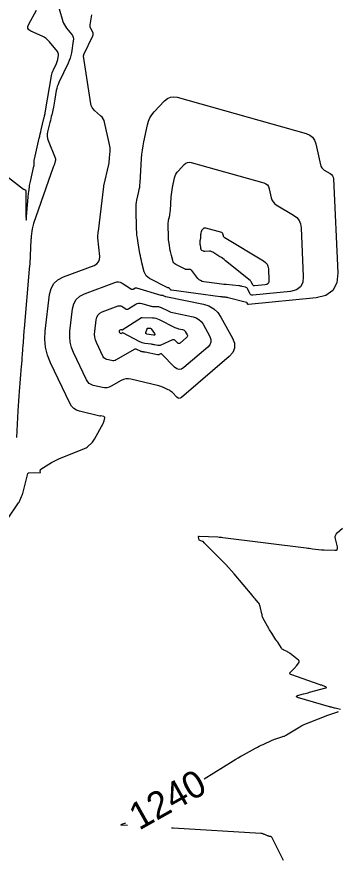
# Model space of a CAD drawing. Extents: x 658976 to 668721, y 639543 to 647196.
# Drawn here: x 662894.8 to 662966.5, y 642373.8 to 642561.1 of the extents above; entities that cross this region are included whole.
import ezdxf

# ---------------------------------------------------------------- set-up
doc = ezdxf.new("R2010")
doc.units = 0
for name, color, linetype in [('Ex_Contour Labels', 7, 'Continuous'), ('Ex_Major Contours', 7, 'Continuous'), ('Ex_Minor Contours', 7, 'Continuous')]:
    doc.layers.add(name, color=color, linetype=linetype)

msp = doc.modelspace()

# ---------------------------------------------------------------- linework, layer by layer
at = {"layer": 'Ex_Major Contours'}
for points in [[(662922.75, 642530.52), (662922.86, 642531.45), (662923, 642532.36), (662923.18, 642533.28), (662923.98, 642537.08), (662924.21, 642537.88), (662924.53, 642538.63), (662924.96, 642539.32), (662925.49, 642539.96), (662927.8, 642542.42), (662928.41, 642542.93), (662929.08, 642543.23), (662929.8, 642543.32), (662930.59, 642543.19), (662959.37, 642535.12), (662960.17, 642534.79), (662960.8, 642534.3), (662961.25, 642533.64), (662961.54, 642532.82), (662962.55, 642528.18), (662962.67, 642527.82), (662962.85, 642527.5), (662963.09, 642527.23), (662963.4, 642527), (662964.75, 642526.2), (662965.04, 642525.97), (662965.26, 642525.7), (662965.4, 642525.37), (662965.46, 642525), (662966.41, 642504.13), (662966.19, 642501.87), (662965.32, 642500.19), (662963.78, 642499.08), (662961.58, 642498.54), (662946.51, 642497.03), (662946.45, 642497.03), (662946.4, 642497.05), (662946.36, 642497.09), (662946.33, 642497.14), (662946.23, 642497.37), (662946.19, 642497.42), (662946.15, 642497.47), (662946.11, 642497.5), (662946.05, 642497.52), (662941.98, 642498.56), (662941.83, 642498.59), (662941.68, 642498.62), (662941.53, 642498.64), (662941.38, 642498.66), (662940.77, 642498.72), (662940.62, 642498.74), (662940.47, 642498.75), (662940.32, 642498.77), (662940.17, 642498.79), (662929.36, 642500.21), (662929.28, 642500.23), (662929.21, 642500.26), (662929.15, 642500.3), (662929.1, 642500.36), (662928.83, 642500.71), (662928.81, 642500.73), (662928.79, 642500.74), (662928.77, 642500.75), (662928.74, 642500.75), (662928.64, 642500.74), (662928.61, 642500.75), (662928.58, 642500.75), (662928.56, 642500.76), (662928.53, 642500.77), (662924.46, 642502.84), (662924.03, 642503.11), (662923.69, 642503.45), (662923.44, 642503.86), (662923.26, 642504.33), (662922.74, 642506.36), (662922.62, 642506.87), (662922.5, 642507.38), (662922.4, 642507.89), (662922.3, 642508.41), (662921.82, 642511.23), (662921.72, 642511.87), (662921.64, 642512.51), (662921.59, 642513.16), (662921.56, 642513.81), (662921.42, 642518.36), (662921.42, 642518.85), (662921.45, 642519.34), (662921.52, 642519.83), (662921.61, 642520.31), (662922.05, 642522.24), (662922.15, 642522.72), (662922.24, 642523.2), (662922.3, 642523.69), (662922.34, 642524.18), (662922.68, 642529.6)], [(662919.72, 642480.51), (662919.15, 642480.49), (662918.61, 642480.35), (662918.08, 642480.11), (662915.87, 642478.83), (662915.41, 642478.62), (662914.93, 642478.5), (662914.43, 642478.48), (662913.93, 642478.55), (662911.87, 642479.04), (662911.39, 642479.21), (662910.98, 642479.47), (662910.65, 642479.81), (662910.39, 642480.24), (662907.47, 642486.35), (662907.02, 642487.49), (662906.74, 642488.67), (662906.63, 642489.87), (662906.69, 642491.1), (662907.29, 642496.07), (662907.57, 642497.22), (662908.1, 642498.16), (662908.89, 642498.9), (662909.94, 642499.44), (662916.69, 642501.98), (662917.11, 642502.09), (662917.52, 642502.1), (662917.91, 642502.01), (662918.3, 642501.82), (662920.42, 642500.49), (662920.51, 642500.45), (662920.6, 642500.44), (662920.69, 642500.45), (662920.78, 642500.5), (662921.14, 642500.72), (662921.23, 642500.77), (662921.33, 642500.79), (662921.42, 642500.79), (662921.52, 642500.77), (662926.97, 642499.15), (662927.02, 642499.14), (662927.06, 642499.13), (662927.1, 642499.13), (662927.14, 642499.12), (662927.31, 642499.12), (662927.36, 642499.12), (662927.4, 642499.11), (662927.44, 642499.1), (662927.47, 642499.08), (662927.78, 642498.93), (662927.85, 642498.9), (662927.91, 642498.87), (662927.98, 642498.85), (662928.05, 642498.83), (662936.47, 642497.11), (662937.69, 642496.73), (662938.75, 642496.12), (662939.64, 642495.29), (662940.36, 642494.23), (662942.92, 642489.55), (662943.35, 642488.41), (662943.37, 642487.35), (662942.98, 642486.37), (662942.17, 642485.46), (662931.55, 642476.34), (662931.29, 642476.18), (662931.04, 642476.13), (662930.8, 642476.2), (662930.56, 642476.39), (662929.54, 642477.42), (662929.33, 642477.62), (662929.1, 642477.79), (662928.86, 642477.94), (662928.61, 642478.08), (662927.56, 642478.56), (662927.3, 642478.67), (662927.03, 642478.77), (662926.75, 642478.86), (662926.48, 642478.93), (662920.29, 642480.43)]]:
    msp.add_lwpolyline(points, close=True, dxfattribs=at)
for points in [[(662967.01, 642406.83), (662965.82, 642407.15), (662965.81, 642407.15), (662965.8, 642407.15), (662965.79, 642407.16), (662965.78, 642407.16), (662965.73, 642407.17), (662965.72, 642407.17), (662965.71, 642407.17), (662965.7, 642407.18), (662965.69, 642407.18), (662965.03, 642407.36), (662964.91, 642407.39), (662964.8, 642407.42), (662964.69, 642407.45), (662964.57, 642407.48), (662957.46, 642409.57), (662957.21, 642409.67), (662957.12, 642409.76), (662957.21, 642409.86), (662957.46, 642409.95), (662958.79, 642410.33), (662959.12, 642410.42), (662959.45, 642410.51), (662959.78, 642410.6), (662960.12, 642410.7), (662963.73, 642411.67), (662963.86, 642411.72), (662963.9, 642411.77), (662963.86, 642411.82), (662963.75, 642411.88), (662963.13, 642412.13), (662962.98, 642412.19), (662962.83, 642412.25), (662962.67, 642412.3), (662962.52, 642412.36), (662955.96, 642414.67), (662955.77, 642414.77), (662955.69, 642414.89), (662955.72, 642415.03), (662955.85, 642415.2), (662956.66, 642415.97), (662956.81, 642416.12), (662956.95, 642416.27), (662957.09, 642416.43), (662957.22, 642416.59), (662957.73, 642417.26), (662957.82, 642417.42), (662957.84, 642417.57), (662957.79, 642417.72), (662957.66, 642417.85), (662955.83, 642419.31), (662955.66, 642419.44), (662955.49, 642419.55), (662955.31, 642419.66), (662955.12, 642419.75), (662954.37, 642420.11), (662954.19, 642420.21), (662954.03, 642420.33), (662953.89, 642420.48), (662953.77, 642420.65), (662953.05, 642421.84), (662953.02, 642421.89), (662952.99, 642421.93), (662952.95, 642421.98), (662952.92, 642422.02), (662952.76, 642422.18), (662952.72, 642422.22), (662952.68, 642422.27), (662952.65, 642422.31), (662952.62, 642422.36), (662951.69, 642423.83), (662951.53, 642424.1), (662951.37, 642424.36), (662951.21, 642424.63), (662951.05, 642424.89), (662949.79, 642427.11), (662949.75, 642427.19), (662949.71, 642427.27), (662949.68, 642427.36), (662949.66, 642427.45), (662949.59, 642427.82), (662949.57, 642427.92), (662949.55, 642428.01), (662949.53, 642428.1), (662949.51, 642428.19), (662949.12, 642429.8), (662949.04, 642430.05), (662948.94, 642430.29), (662948.81, 642430.51), (662948.65, 642430.72), (662947.97, 642431.53), (662947.8, 642431.73), (662947.63, 642431.93), (662947.46, 642432.13), (662947.29, 642432.34), (662943.32, 642437.05), (662942.7, 642437.76), (662942.06, 642438.47), (662941.42, 642439.16), (662940.75, 642439.84), (662936.83, 642443.78), (662936.79, 642443.83), (662936.74, 642443.88), (662936.69, 642443.93), (662936.64, 642443.98), (662936.36, 642444.25), (662936.35, 642444.26), (662936.34, 642444.27), (662936.34, 642444.27), (662936.33, 642444.28), (662936.29, 642444.29), (662936.28, 642444.3), (662936.27, 642444.3), (662936.26, 642444.31), (662936.25, 642444.31), (662935.53, 642444.55), (662935.52, 642444.55), (662935.52, 642444.56), (662935.51, 642444.56), (662935.51, 642444.57), (662935.5, 642444.61), (662935.49, 642444.61), (662935.49, 642444.62), (662935.49, 642444.63), (662935.49, 642444.64), (662935.35, 642445.26), (662935.34, 642445.35), (662935.37, 642445.42), (662935.42, 642445.45), (662935.52, 642445.46), (662939.66, 642445.28), (662939.94, 642445.27), (662940.21, 642445.25), (662940.48, 642445.22), (662940.76, 642445.19), (662959.37, 642442.85), (662959.72, 642442.81), (662960.07, 642442.76), (662960.42, 642442.72), (662960.77, 642442.67), (662962.78, 642442.41), (662962.83, 642442.41), (662962.88, 642442.4), (662962.93, 642442.4), (662962.98, 642442.4), (662963.18, 642442.4), (662963.23, 642442.4), (662963.28, 642442.4), (662963.33, 642442.4), (662963.38, 642442.4), (662965.73, 642442.32), (662966.07, 642442.36), (662966.29, 642442.5), (662966.38, 642442.74), (662966.34, 642443.09), (662965.88, 642444.87), (662965.83, 642445.24), (662965.88, 642445.58), (662966.03, 642445.89), (662966.29, 642446.17), (662967.5, 642447.21)], [(662936.62, 642391.45), (662943.08, 642395.42), (662943.65, 642395.77), (662944.23, 642396.11), (662944.8, 642396.44), (662945.39, 642396.77), (662948.08, 642398.26), (662948.49, 642398.49), (662948.9, 642398.7), (662949.32, 642398.9), (662949.75, 642399.1), (662951.78, 642400.01), (662952.04, 642400.12), (662952.31, 642400.23), (662952.59, 642400.33), (662952.86, 642400.42), (662954.42, 642400.91), (662954.47, 642400.93), (662954.52, 642400.95), (662954.57, 642400.98), (662954.62, 642401), (662954.88, 642401.16), (662954.89, 642401.17), (662954.9, 642401.17), (662954.91, 642401.18), (662954.92, 642401.18), (662954.96, 642401.19), (662954.97, 642401.2), (662954.98, 642401.2), (662954.99, 642401.21), (662955, 642401.21), (662957.94, 642402.99), (662958.43, 642403.27), (662958.94, 642403.53), (662959.46, 642403.77), (662960, 642403.99), (662964.19, 642405.58), (662964.42, 642405.66), (662964.64, 642405.74), (662964.86, 642405.82), (662965.09, 642405.9), (662966.23, 642406.29), (662966.33, 642406.33), (662966.43, 642406.37), (662966.54, 642406.41)], [(662919.53, 642381.04), (662918.29, 642381.11), (662918.12, 642381.14), (662918.06, 642381.18), (662918.1, 642381.23), (662918.26, 642381.31), (662919.18, 642381.66)], [(662954.28, 642373.24), (662951.68, 642378.43), (662951.65, 642378.48), (662951.61, 642378.51), (662951.56, 642378.54), (662951.51, 642378.55), (662951.23, 642378.6), (662951.19, 642378.6), (662951.15, 642378.61), (662951.11, 642378.62), (662951.07, 642378.64), (662950.91, 642378.7), (662950.87, 642378.71), (662950.83, 642378.73), (662950.79, 642378.74), (662950.76, 642378.76), (662950.17, 642379.01), (662950.09, 642379.04), (662950.02, 642379.06), (662949.95, 642379.09), (662949.88, 642379.12), (662949.58, 642379.23), (662949.51, 642379.25), (662949.44, 642379.27), (662949.36, 642379.28), (662949.28, 642379.29), (662929.67, 642380.44), (662929.3, 642380.46)]]:
    msp.add_lwpolyline(points, dxfattribs=at)
at = {"layer": 'Ex_Minor Contours'}
for points in [[(662882.12, 642533.72), (662896.37, 642522.77), (662896.41, 642522.74), (662896.45, 642522.71), (662896.49, 642522.69), (662896.54, 642522.66), (662896.72, 642522.57), (662896.76, 642522.55), (662896.79, 642522.52), (662896.81, 642522.48), (662896.82, 642522.43), (662896.88, 642516.65), (662896.9, 642516.04), (662896.93, 642515.83), (662896.97, 642516.03), (662897.03, 642516.65), (662897.39, 642520.97), (662897.41, 642521.26), (662897.44, 642521.55), (662897.47, 642521.84), (662897.51, 642522.12), (662897.66, 642523.28), (662897.7, 642523.56), (662897.75, 642523.85), (662897.81, 642524.14), (662897.87, 642524.42), (662898.66, 642527.84), (662898.68, 642527.96), (662898.7, 642528.09), (662898.71, 642528.22), (662898.71, 642528.36), (662898.71, 642528.88), (662898.71, 642529.02), (662898.72, 642529.15), (662898.74, 642529.28), (662898.77, 642529.4), (662899.84, 642534.09), (662899.95, 642534.56), (662900.06, 642535.03), (662900.17, 642535.5), (662900.28, 642535.97), (662900.9, 642538.5), (662900.93, 642538.64), (662900.96, 642538.78), (662900.99, 642538.91), (662901.02, 642539.05), (662901.14, 642539.61), (662901.17, 642539.74), (662901.2, 642539.88), (662901.22, 642540.02), (662901.25, 642540.16), (662902.57, 642547.98), (662902.64, 642548.32), (662902.73, 642548.65), (662902.85, 642548.98), (662902.99, 642549.29), (662903.68, 642550.74), (662903.78, 642550.96), (662903.86, 642551.18), (662903.92, 642551.41), (662903.97, 642551.64), (662904.11, 642552.58), (662904.13, 642552.81), (662904.09, 642553.03), (662904.01, 642553.23), (662903.88, 642553.42), (662902.15, 642555.55), (662901.79, 642555.94), (662901.39, 642556.29), (662900.96, 642556.58), (662900.48, 642556.82), (662898, 642557.93), (662897.55, 642558.22), (662897.32, 642558.57), (662897.3, 642558.99), (662897.49, 642559.49), (662899.26, 642562.57)], [(662904.27, 642562.87), (662905.14, 642560.07), (662905.29, 642559.68), (662905.47, 642559.3), (662905.69, 642558.93), (662905.94, 642558.59), (662907.02, 642557.27), (662907.25, 642556.92), (662907.4, 642556.56), (662907.46, 642556.17), (662907.43, 642555.76), (662907.01, 642553.06), (662906.9, 642552.48), (662906.74, 642551.91), (662906.55, 642551.35), (662906.31, 642550.81), (662904.22, 642546.47), (662904.03, 642546.03), (662903.87, 642545.59), (662903.75, 642545.14), (662903.65, 642544.68), (662903.32, 642542.75), (662903.25, 642542.32), (662903.17, 642541.89), (662903.08, 642541.46), (662902.99, 642541.03), (662902.62, 642539.31), (662902.53, 642538.88), (662902.43, 642538.46), (662902.33, 642538.03), (662902.23, 642537.6), (662901.72, 642535.5), (662901.64, 642535), (662901.63, 642534.52), (662901.71, 642534.04), (662901.85, 642533.56), (662903.38, 642529.69), (662903.44, 642529.52), (662903.46, 642529.35), (662903.45, 642529.17), (662903.41, 642529), (662903.21, 642528.3), (662903.15, 642528.12), (662903.1, 642527.95), (662903.04, 642527.77), (662902.98, 642527.6), (662898.56, 642515.08), (662898.47, 642514.8), (662898.39, 642514.51), (662898.33, 642514.22), (662898.28, 642513.92), (662898.06, 642512.27), (662898.06, 642512.2), (662898.05, 642512.13), (662898.04, 642512.06), (662898.03, 642511.99), (662898.01, 642511.71), (662898.01, 642511.64), (662898, 642511.57), (662898, 642511.5), (662897.99, 642511.43), (662897.73, 642506.17), (662897.73, 642506.07), (662897.72, 642505.96), (662897.71, 642505.86), (662897.7, 642505.75), (662897.65, 642505.33), (662897.63, 642505.23), (662897.62, 642505.12), (662897.61, 642505.01), (662897.6, 642504.91), (662896.47, 642491.74), (662896.43, 642491.27), (662896.39, 642490.79), (662896.35, 642490.32), (662896.32, 642489.85), (662896.16, 642487.73), (662896.13, 642487.37), (662896.1, 642487), (662896.08, 642486.64), (662896.05, 642486.27), (662895.96, 642484.81), (662895.93, 642484.45), (662895.91, 642484.08), (662895.88, 642483.72), (662895.85, 642483.35), (662895.38, 642477.67), (662895.29, 642476.61), (662895.21, 642475.54), (662895.15, 642474.48), (662895.09, 642473.41), (662894.79, 642467.47)], [(662892.63, 642448.99), (662895.22, 642452.89), (662895.33, 642453.06), (662895.42, 642453.22), (662895.51, 642453.39), (662895.59, 642453.57), (662895.9, 642454.27), (662895.97, 642454.45), (662896.04, 642454.63), (662896.1, 642454.81), (662896.15, 642455), (662897.31, 642459.39), (662897.34, 642459.47), (662897.39, 642459.53), (662897.46, 642459.57), (662897.55, 642459.58), (662900.04, 642459.62), (662900.08, 642459.62), (662900.1, 642459.64), (662900.11, 642459.66), (662900.1, 642459.7), (662900.05, 642459.87), (662900.04, 642459.92), (662900.03, 642459.96), (662900.04, 642460), (662900.05, 642460.04), (662900.12, 642460.22), (662900.14, 642460.26), (662900.16, 642460.3), (662900.19, 642460.33), (662900.23, 642460.36), (662902.61, 642461.86), (662903.03, 642462.1), (662903.45, 642462.33), (662903.89, 642462.54), (662904.33, 642462.73), (662909.82, 642464.92), (662910.06, 642465.03), (662910.29, 642465.16), (662910.51, 642465.31), (662910.72, 642465.48), (662911.51, 642466.2), (662911.7, 642466.39), (662911.87, 642466.59), (662912.02, 642466.81), (662912.16, 642467.03), (662914.07, 642470.53), (662914.14, 642470.67), (662914.2, 642470.81), (662914.25, 642470.96), (662914.29, 642471.11), (662914.45, 642471.78), (662914.46, 642471.89), (662914.43, 642471.98), (662914.37, 642472.05), (662914.27, 642472.09), (662913.57, 642472.25), (662913.55, 642472.26), (662913.54, 642472.26), (662913.52, 642472.25), (662913.5, 642472.24), (662913.43, 642472.21), (662913.42, 642472.2), (662913.4, 642472.19), (662913.38, 642472.19), (662913.36, 642472.19), (662908.83, 642473.28), (662908.13, 642473.53), (662907.52, 642473.9), (662907.03, 642474.41), (662906.64, 642475.05), (662902.32, 642484.09), (662901.65, 642485.78), (662901.24, 642487.52), (662901.07, 642489.3), (662901.17, 642491.12), (662902.15, 642499.26), (662902.48, 642500.6), (662903.1, 642501.7), (662904.02, 642502.57), (662905.25, 642503.2), (662912.09, 642505.77), (662912.69, 642506.09), (662913.09, 642506.53), (662913.31, 642507.09), (662913.34, 642507.76), (662912.94, 642511.93), (662912.93, 642512.05), (662912.93, 642512.17), (662912.93, 642512.29), (662912.94, 642512.41), (662912.98, 642512.89), (662912.99, 642513.01), (662913.01, 642513.13), (662913.02, 642513.25), (662913.03, 642513.37), (662914.22, 642523.3), (662914.22, 642523.32), (662914.22, 642523.33), (662914.22, 642523.34), (662914.22, 642523.36), (662914.22, 642523.41), (662914.22, 642523.42), (662914.22, 642523.44), (662914.22, 642523.45), (662914.22, 642523.46), (662915.33, 642528.24), (662915.4, 642528.61), (662915.46, 642528.98), (662915.51, 642529.34), (662915.54, 642529.71), (662915.63, 642531.2), (662915.64, 642531.57), (662915.63, 642531.94), (662915.59, 642532.31), (662915.52, 642532.67), (662914.42, 642537.62), (662914.29, 642538.04), (662914.1, 642538.43), (662913.85, 642538.78), (662913.54, 642539.09), (662912.16, 642540.28), (662911.85, 642540.59), (662911.61, 642540.94), (662911.44, 642541.33), (662911.33, 642541.76), (662909.69, 642552.38), (662909.69, 642552.4), (662909.69, 642552.43), (662909.69, 642552.45), (662909.7, 642552.47), (662909.75, 642552.58), (662909.76, 642552.59), (662909.76, 642552.6), (662909.76, 642552.6), (662909.76, 642552.61), (662909.77, 642552.65), (662909.77, 642552.66), (662909.77, 642552.67), (662909.78, 642552.68), (662909.78, 642552.69), (662911.78, 642556.89), (662911.85, 642557.09), (662911.87, 642557.29), (662911.84, 642557.49), (662911.76, 642557.69), (662911.36, 642558.48), (662911.27, 642558.68), (662911.22, 642558.89), (662911.2, 642559.1), (662911.22, 642559.32), (662911.54, 642561.52)]]:
    msp.add_lwpolyline(points, dxfattribs=at)
for points in [[(662929.33, 642521.55), (662929.39, 642522.06), (662929.47, 642522.58), (662929.56, 642523.09), (662930.02, 642525.23), (662930.14, 642525.68), (662930.33, 642526.1), (662930.57, 642526.49), (662930.86, 642526.85), (662932.17, 642528.24), (662932.51, 642528.52), (662932.88, 642528.69), (662933.29, 642528.74), (662933.73, 642528.67), (662949.92, 642524.13), (662950.37, 642523.95), (662950.72, 642523.67), (662950.98, 642523.3), (662951.14, 642522.84), (662951.58, 642520.81), (662951.73, 642520.33), (662951.97, 642519.91), (662952.29, 642519.56), (662952.69, 642519.26), (662956.57, 642516.94), (662957.27, 642516.4), (662957.78, 642515.76), (662958.1, 642515), (662958.24, 642514.13), (662958.73, 642503.26), (662958.61, 642501.94), (662958.09, 642500.95), (662957.19, 642500.3), (662955.9, 642499.98), (662947.44, 642499.13), (662947.23, 642499.14), (662947.04, 642499.21), (662946.89, 642499.33), (662946.78, 642499.51), (662946.35, 642500.45), (662946.26, 642500.61), (662946.14, 642500.73), (662946, 642500.83), (662945.83, 642500.89), (662945.09, 642501.08), (662944.91, 642501.12), (662944.72, 642501.16), (662944.54, 642501.19), (662944.35, 642501.21), (662941.56, 642501.49), (662941.03, 642501.54), (662940.5, 642501.6), (662939.98, 642501.66), (662939.45, 642501.73), (662936.54, 642502.11), (662936.15, 642502.2), (662935.8, 642502.36), (662935.48, 642502.58), (662935.21, 642502.87), (662933.85, 642504.63), (662933.76, 642504.72), (662933.66, 642504.79), (662933.55, 642504.82), (662933.42, 642504.83), (662932.87, 642504.81), (662932.74, 642504.81), (662932.61, 642504.83), (662932.48, 642504.87), (662932.36, 642504.92), (662930.29, 642505.98), (662930.05, 642506.13), (662929.85, 642506.32), (662929.71, 642506.55), (662929.61, 642506.82), (662929.32, 642507.96), (662929.25, 642508.24), (662929.18, 642508.53), (662929.13, 642508.82), (662929.07, 642509.11), (662928.8, 642510.69), (662928.74, 642511.05), (662928.7, 642511.42), (662928.67, 642511.78), (662928.65, 642512.15), (662928.58, 642514.71), (662928.58, 642514.98), (662928.59, 642515.26), (662928.63, 642515.53), (662928.68, 642515.8), (662928.93, 642516.88), (662928.99, 642517.16), (662929.03, 642517.43), (662929.07, 642517.7), (662929.09, 642517.98), (662929.28, 642521.03)], [(662935.9, 642512.57), (662935.91, 642512.68), (662935.93, 642512.8), (662935.95, 642512.91), (662936.05, 642513.39), (662936.08, 642513.48), (662936.12, 642513.58), (662936.17, 642513.66), (662936.24, 642513.74), (662936.53, 642514.05), (662936.6, 642514.11), (662936.69, 642514.15), (662936.78, 642514.16), (662936.88, 642514.15), (662940.47, 642513.14), (662940.57, 642513.1), (662940.64, 642513.04), (662940.7, 642512.96), (662940.74, 642512.85), (662940.83, 642512.4), (662940.87, 642512.3), (662940.92, 642512.21), (662940.99, 642512.13), (662941.08, 642512.06), (662949.88, 642506.78), (662950.33, 642506.44), (662950.65, 642506.04), (662950.85, 642505.56), (662950.94, 642505.01), (662951.06, 642502.4), (662951.02, 642502), (662950.87, 642501.71), (662950.6, 642501.51), (662950.22, 642501.42), (662947.85, 642501.18), (662947.72, 642501.19), (662947.61, 642501.23), (662947.51, 642501.3), (662947.44, 642501.42), (662947.21, 642501.94), (662947.14, 642502.06), (662947.06, 642502.18), (662946.97, 642502.29), (662946.86, 642502.38), (662941.38, 642506.81), (662941.08, 642507.05), (662940.77, 642507.27), (662940.46, 642507.49), (662940.14, 642507.7), (662938.53, 642508.71), (662938.36, 642508.8), (662938.19, 642508.86), (662938, 642508.9), (662937.81, 642508.9), (662936.8, 642508.86), (662936.72, 642508.86), (662936.63, 642508.87), (662936.55, 642508.9), (662936.47, 642508.93), (662936.11, 642509.11), (662936.06, 642509.15), (662936.02, 642509.19), (662935.98, 642509.24), (662935.96, 642509.3), (662935.9, 642509.55), (662935.88, 642509.62), (662935.87, 642509.68), (662935.85, 642509.74), (662935.84, 642509.81), (662935.78, 642510.16), (662935.77, 642510.24), (662935.76, 642510.32), (662935.75, 642510.4), (662935.75, 642510.48), (662935.73, 642511.05), (662935.73, 642511.11), (662935.74, 642511.17), (662935.74, 642511.23), (662935.76, 642511.29), (662935.81, 642511.53), (662935.82, 642511.59), (662935.83, 642511.65), (662935.84, 642511.71), (662935.85, 642511.78), (662935.89, 642512.45)], [(662912.38, 642489.2), (662912.24, 642489.81), (662912.18, 642490.43), (662912.21, 642491.07), (662912.52, 642493.66), (662912.67, 642494.25), (662912.95, 642494.74), (662913.36, 642495.13), (662913.9, 642495.41), (662917.41, 642496.73), (662917.63, 642496.79), (662917.84, 642496.79), (662918.05, 642496.74), (662918.25, 642496.65), (662919.04, 642496.15), (662919.24, 642496.05), (662919.44, 642496.02), (662919.64, 642496.05), (662919.84, 642496.15), (662921.35, 642497.1), (662921.67, 642497.26), (662922, 642497.34), (662922.35, 642497.35), (662922.7, 642497.28), (662924.48, 642496.75), (662924.69, 642496.7), (662924.9, 642496.66), (662925.12, 642496.63), (662925.33, 642496.62), (662926.19, 642496.61), (662926.41, 642496.59), (662926.62, 642496.55), (662926.82, 642496.49), (662927.01, 642496.41), (662928.56, 642495.63), (662928.89, 642495.48), (662929.22, 642495.35), (662929.56, 642495.25), (662929.91, 642495.16), (662934.14, 642494.3), (662934.85, 642494.08), (662935.46, 642493.73), (662935.97, 642493.25), (662936.39, 642492.64), (662937.86, 642489.93), (662938.11, 642489.28), (662938.12, 642488.67), (662937.89, 642488.1), (662937.43, 642487.58), (662932.08, 642482.99), (662931.55, 642482.65), (662931.03, 642482.55), (662930.51, 642482.69), (662930.01, 642483.07), (662927.16, 642485.98), (662927.1, 642486.03), (662927.03, 642486.05), (662926.96, 642486.05), (662926.88, 642486.03), (662926.57, 642485.89), (662926.49, 642485.87), (662926.41, 642485.85), (662926.33, 642485.85), (662926.25, 642485.86), (662923.43, 642486.42), (662923.35, 642486.44), (662923.26, 642486.45), (662923.18, 642486.47), (662923.09, 642486.48), (662922.74, 642486.53), (662922.66, 642486.55), (662922.57, 642486.57), (662922.49, 642486.6), (662922.42, 642486.64), (662921.64, 642487.04), (662921.48, 642487.1), (662921.33, 642487.12), (662921.17, 642487.1), (662921.02, 642487.03), (662916.98, 642484.7), (662916.74, 642484.59), (662916.49, 642484.53), (662916.24, 642484.52), (662915.97, 642484.55), (662914.9, 642484.81), (662914.66, 642484.9), (662914.44, 642485.03), (662914.27, 642485.21), (662914.13, 642485.43), (662912.62, 642488.61)], [(662917.75, 642490.91), (662917.74, 642490.95), (662917.73, 642491), (662917.73, 642491.05), (662917.76, 642491.25), (662917.77, 642491.29), (662917.79, 642491.33), (662917.82, 642491.36), (662917.86, 642491.38), (662918.13, 642491.48), (662918.14, 642491.48), (662918.16, 642491.48), (662918.18, 642491.48), (662918.19, 642491.47), (662918.25, 642491.43), (662918.27, 642491.43), (662918.28, 642491.43), (662918.3, 642491.43), (662918.31, 642491.43), (662922.62, 642494.15), (662922.63, 642494.15), (662922.64, 642494.16), (662922.66, 642494.16), (662922.67, 642494.15), (662922.72, 642494.14), (662922.73, 642494.14), (662922.74, 642494.13), (662922.75, 642494.13), (662922.76, 642494.13), (662925.08, 642494.1), (662925.46, 642494.07), (662925.83, 642494), (662926.2, 642493.89), (662926.55, 642493.74), (662930.11, 642491.95), (662930.3, 642491.86), (662930.51, 642491.78), (662930.72, 642491.72), (662930.93, 642491.67), (662931.81, 642491.49), (662932, 642491.43), (662932.16, 642491.33), (662932.3, 642491.21), (662932.41, 642491.04), (662932.8, 642490.32), (662932.87, 642490.15), (662932.87, 642489.99), (662932.81, 642489.84), (662932.69, 642489.7), (662931.26, 642488.47), (662931.12, 642488.38), (662930.98, 642488.36), (662930.85, 642488.39), (662930.71, 642488.5), (662930.19, 642489.03), (662930.05, 642489.14), (662929.9, 642489.2), (662929.74, 642489.2), (662929.58, 642489.15), (662926.96, 642488), (662926.79, 642487.94), (662926.62, 642487.91), (662926.45, 642487.9), (662926.28, 642487.92), (662925.57, 642488.06), (662925.39, 642488.1), (662925.22, 642488.13), (662925.04, 642488.16), (662924.86, 642488.19), (662923.4, 642488.4), (662923.1, 642488.46), (662922.81, 642488.54), (662922.52, 642488.64), (662922.25, 642488.77), (662918.52, 642490.71), (662918.47, 642490.73), (662918.43, 642490.73), (662918.38, 642490.72), (662918.33, 642490.7), (662918.1, 642490.57), (662918.08, 642490.56), (662918.06, 642490.55), (662918.04, 642490.55), (662918.02, 642490.56), (662917.94, 642490.58), (662917.92, 642490.58), (662917.9, 642490.59), (662917.89, 642490.61), (662917.88, 642490.62), (662917.77, 642490.86)], [(662923.93, 642491.72), (662923.98, 642491.77), (662924.04, 642491.8), (662924.13, 642491.81), (662924.49, 642491.81), (662924.57, 642491.8), (662924.65, 642491.77), (662924.71, 642491.72), (662924.77, 642491.65), (662925.53, 642490.56), (662925.63, 642490.39), (662925.62, 642490.27), (662925.52, 642490.22), (662925.32, 642490.23), (662923.87, 642490.44), (662923.73, 642490.49), (662923.64, 642490.56), (662923.61, 642490.68), (662923.63, 642490.82), (662923.89, 642491.64)]]:
    msp.add_lwpolyline(points, close=True, dxfattribs=at)

# ---------------------------------------------------------------- texts
at = {"layer": 'Ex_Contour Labels'}
msp.add_text('1240', height=6, rotation=29.3024, dxfattribs=at).set_placement((662922.1, 642379.86))

doc.saveas('drawing.dxf')
